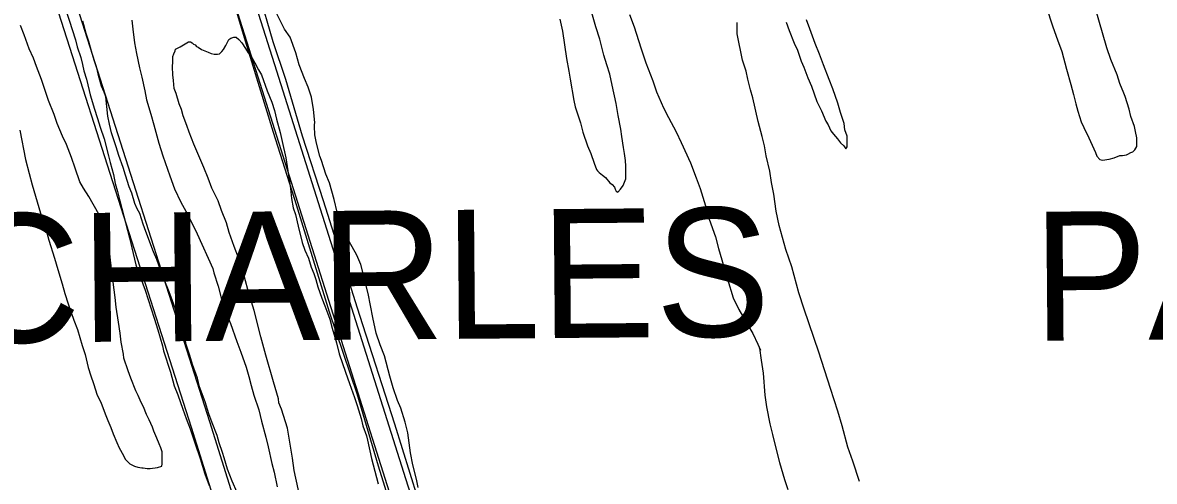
# Model space of a CAD drawing. Extents: x 3598634 to 3636690, y 517270 to 542944.
# Drawn here: x 3609179 to 3610935, y 525501 to 526212 of the extents above; entities that cross this region are included whole.
import ezdxf

# ---------------------------------------------------------------- set-up
doc = ezdxf.new("R2010")
doc.units = 0
for name, color, linetype in [('V-ROAD-CNTR', 7, 'Continuous'), ('V-SITE-VEGE', 7, 'Continuous'), ('V-TOPO-GNAM-IDEN', 7, 'Continuous'), ('V-TOPO-SHOR', 7, 'Continuous')]:
    doc.layers.add(name, color=color, linetype=linetype)

msp = doc.modelspace()

# ---------------------------------------------------------------- linework, layer by layer
at = {"layer": 'V-ROAD-CNTR'}
for points in [[(3608665.2, 529018.6), (3608688, 528947.3), (3608746.2, 528749.1), (3608848.5, 528432), (3608946.8, 528139.6), (3609111.4, 527605.9), (3609243, 527178.6), (3609394.6, 526698), (3609572.4, 526137.8), (3609769.5, 525515.2), (3610214.2, 524114.9)], [(3608636.6, 529009.4), (3608659.4, 528938.5), (3608717.5, 528740.2), (3608820.1, 528422.7), (3608918.3, 528130.4), (3609082.7, 527597.1), (3609214.4, 527169.6), (3609366, 526689), (3609543.8, 526128.7), (3609740.9, 525506.2), (3610185.6, 524105.8)], [(3608901.9, 527054), (3608968, 526839.5), (3609032.1, 526664.1), (3609049.1, 526659.1), (3609081.3, 526657.9), (3609123.7, 526656.3), (3609149.6, 526603.2), (3609259, 526249.8), (3609468.6, 525594.1), (3609652.3, 525008.8), (3609861.3, 524352.2), (3609956.4, 524063.6)], [(3608873.2, 527045.1), (3608939.5, 526829.9), (3609009.1, 526639.7), (3609044.2, 526629.2), (3609080.2, 526628), (3609104.6, 526627), (3609121.6, 526592.1), (3609230.3, 526240.8), (3609440, 525585.1), (3609623.7, 524999.7), (3609832.7, 524343), (3609927.9, 524054.3)]]:
    msp.add_lwpolyline(points, dxfattribs=at)
at = {"layer": 'V-SITE-VEGE'}
for points in [[(3609176.5, 526400.6), (3609180.7, 526392.1), (3609186, 526379.4), (3609190.2, 526368.6), (3609201, 526342), (3609208.1, 526325.7), (3609215.3, 526305.8), (3609223.1, 526288.9), (3609229, 526276.2), (3609235.6, 526257.5), (3609238.6, 526249.6), (3609243.4, 526240), (3609246.3, 526230.3), (3609251.1, 526216.5), (3609260.6, 526185.7), (3609263.6, 526174.8), (3609269, 526158.5), (3609271.9, 526147.7), (3609273.7, 526138), (3609277.9, 526124.7), (3609282, 526107.2), (3609283.8, 526100.6), (3609287.4, 526088.5), (3609289.7, 526080.1)], [(3609627, 526096.9), (3609621.7, 526112.6), (3609616.3, 526125.9), (3609607.9, 526147), (3609602.6, 526165.7), (3609593.6, 526189.9), (3609585.2, 526202.6), (3609571.5, 526229.1)], [(3610012, 526217.8), (3610016.2, 526199.1), (3610022.7, 526156.9), (3610026.2, 526137), (3610028, 526124.9), (3610033.9, 526091.7), (3610036.2, 526082.1), (3610044, 526057.3), (3610048.1, 526042.8), (3610055.3, 526021.7), (3610060.1, 526009.6), (3610065.4, 525994.6), (3610069, 525984.9), (3610070.8, 525982.5), (3610073.2, 525980.1), (3610078.6, 525975.8), (3610082.8, 525972.2), (3610090, 525964.3), (3610093.6, 525961.3), (3610097.2, 525957.1), (3610097.8, 525954), (3610099.6, 525951), (3610102, 525949.8), (3610106.2, 525954), (3610110.5, 525960), (3610114.7, 525970.3), (3610114.8, 525990.1), (3610114.3, 525998.6), (3610112.5, 526009.4), (3610110.7, 526019.1), (3610108.4, 526036), (3610106.6, 526047.4), (3610102.5, 526068.5), (3610099.5, 526087.2), (3610093.6, 526115.6), (3610089.5, 526132.5), (3610085.3, 526147), (3610080.5, 526162.1), (3610074, 526186.8), (3610068, 526206.1), (3610059.7, 526235.1)], [(3610120, 526225.2), (3610127.7, 526205.9), (3610137.8, 526173.3), (3610145.6, 526150.4), (3610156.3, 526122), (3610162.3, 526105.1), (3610173, 526080.3), (3610180.8, 526065.2), (3610192.8, 526042.9), (3610200.6, 526026.6), (3610214.9, 525995.2), (3610223.8, 525971.6), (3610229.8, 525955.3), (3610238.1, 525928.2), (3610244.1, 525907.7), (3610253.6, 525880.5), (3610258.4, 525862.4), (3610272.1, 525814.7), (3610281, 525785.8), (3610290, 525767.7), (3610303.1, 525744.1), (3610311.5, 525730.2), (3610319.3, 525713.9), (3610323.5, 525704.8), (3610321.7, 525707.9), (3610324.6, 525689.2), (3610327.5, 525668.7), (3610330.4, 525634.9), (3610332.8, 525616.8), (3610338.1, 525590.3), (3610342.2, 525574), (3610348.2, 525548.6), (3610352.9, 525530.5), (3610360.7, 525504), (3610366, 525488.3)], [(3610766.9, 526237.5), (3610777, 526206.1), (3610784.1, 526185.6), (3610790.7, 526167.5), (3610798.4, 526140.4), (3610805, 526116.8), (3610809.1, 526101.1), (3610812.7, 526086.7), (3610815.7, 526075.2), (3610821, 526058.9), (3610825.2, 526049.8), (3610833, 526034.1), (3610843.1, 526011.2), (3610845.5, 526005.2), (3610849.7, 526000.3), (3610853.9, 525999.1), (3610864.2, 526000.9), (3610872, 526002.7), (3610881.1, 526006.2), (3610885.3, 526006.2), (3610891.3, 526007.4), (3610893.2, 526008.6), (3610898, 526011), (3610901, 526012.2), (3610904, 526015.2), (3610907.1, 526020.6), (3610907.1, 526033.9), (3610905.3, 526043.5), (3610903.6, 526051.4), (3610898.2, 526067), (3610895.2, 526078.5), (3610889.3, 526097.8), (3610886.9, 526103.3), (3610880.9, 526118.3), (3610876.8, 526131.6), (3610867.2, 526155.2), (3610860.6, 526173.3), (3610842.8, 526236)], [(3609322.4, 525786.4), (3609317.7, 525822), (3609315.3, 525844.3), (3609314.2, 525854.6), (3609312.4, 525858.8), (3609308.2, 525878.7), (3609307.1, 525887.7), (3609305.3, 525895), (3609299.3, 525910.1), (3609296.9, 525915.5), (3609281.4, 525942.7), (3609273, 525956), (3609267.6, 525965.6), (3609260.4, 525986.8), (3609254.5, 526003.1), (3609246.7, 526023.6), (3609240.8, 526036.3), (3609232.4, 526056.2), (3609227.6, 526070.1), (3609218.7, 526091.8), (3609207.9, 526124.4), (3609200.2, 526144.3), (3609195.4, 526157.6), (3609188.8, 526172.1), (3609181.1, 526193.8), (3609175.7, 526208.3)], [(3609511.6, 525483.7), (3609503.9, 525501.2), (3609496.7, 525519.9), (3609491.4, 525537.4), (3609489, 525545.9), (3609483.6, 525561), (3609480.6, 525572.4), (3609472.9, 525591.8), (3609467.5, 525605.6), (3609462.2, 525624.3), (3609453.2, 525647.9), (3609450.2, 525661.2), (3609442.5, 525682.3), (3609438.3, 525696.2), (3609432.4, 525713.1), (3609430.6, 525725.1), (3609424.1, 525746.2), (3609418.7, 525760.7), (3609411.5, 525781.3), (3609406.2, 525795.1), (3609398.4, 525813.9), (3609394.2, 525824.7), (3609387.1, 525845.2), (3609381.7, 525857.3), (3609369.8, 525888.7), (3609365.6, 525900.2), (3609360.8, 525916.5), (3609356.6, 525923.7), (3609353.1, 525932.2), (3609348.3, 525947.9), (3609344.1, 525958.1), (3609338.2, 525976.2), (3609334.6, 525987.7), (3609328, 526006.4), (3609323.9, 526019.7), (3609316.7, 526041.4), (3609313.8, 526055.3), (3609310.8, 526067.3), (3609307.9, 526097.5), (3609305.5, 526104.7), (3609301.3, 526113.8), (3609296.6, 526130.7), (3609294.2, 526140.3), (3609290, 526154.2), (3609286.5, 526164.5), (3609281.7, 526183.2), (3609277.5, 526195.9), (3609272.2, 526214.6)], [(3609348.1, 526216.1), (3609349.9, 526202.2), (3609352.2, 526181.1), (3609355.2, 526164.8), (3609359.9, 526142.5), (3609363.5, 526128), (3609368.2, 526106.9), (3609371.2, 526093), (3609377.7, 526070.7), (3609382.5, 526053.8), (3609390.2, 526025.4), (3609396.1, 526006.1), (3609406.9, 525974.7), (3609414.6, 525954.8), (3609424.2, 525934.3), (3609434.4, 525915.6), (3609449.3, 525884.8), (3609473.8, 525831), (3609475.6, 525824.4), (3609482.1, 525803.9), (3609486.9, 525785.8), (3609494.6, 525761.6), (3609501.2, 525745.9), (3609511.3, 525718.2), (3609517.3, 525701.3), (3609525.7, 525678.3), (3609529.8, 525663.9), (3609533.4, 525650), (3609537.5, 525634.9), (3609545.3, 525612), (3609549.4, 525594.5), (3609556, 525569.7), (3609559.5, 525554.6), (3609565.5, 525528.7), (3609569, 525515.4), (3609573.8, 525492.5)], [(3610476.9, 525500.9), (3610466.8, 525532.3), (3610459, 525554), (3610450.1, 525587.2), (3610443.6, 525610.1), (3610432.3, 525645.2), (3610413.8, 525701.3), (3610391.2, 525768.3), (3610382.8, 525793.6), (3610372.1, 525834), (3610362.6, 525860.6), (3610352.5, 525898), (3610347.8, 525920.3), (3610344.2, 525946.3), (3610340.7, 525964.4), (3610337.8, 525982.4), (3610332.4, 526006), (3610329.5, 526021.7), (3610325.9, 526036.1), (3610320, 526059.1), (3610311.7, 526095.9), (3610308.1, 526108.5), (3610304, 526124.8), (3610301, 526137.5), (3610295.6, 526154.4), (3610287.4, 526195.4), (3610287.4, 526212.9)], [(3610363.4, 526213.2), (3610368.1, 526200.5), (3610375.9, 526180.6), (3610380.7, 526169.7), (3610386.6, 526152.8), (3610390.8, 526143.2), (3610396.8, 526126.9), (3610402.8, 526114.2), (3610411.1, 526090.1), (3610418.3, 526075.6), (3610424.9, 526059.9), (3610428.4, 526053.8), (3610432.6, 526044.8), (3610436.8, 526039.3), (3610442.8, 526032.1), (3610447.6, 526026), (3610453, 526021.2), (3610456, 526016.9), (3610457.8, 526020), (3610457.9, 526036.2), (3610454.3, 526046.5), (3610453.2, 526056.1), (3610447.8, 526073), (3610443.6, 526087.5), (3610435.9, 526109.8), (3610429.9, 526124.3), (3610421, 526147.3), (3610415, 526163.6), (3610408.4, 526179.9), (3610400.1, 526202.8), (3610394.7, 526216.7)], [(3609425.7, 526176.6), (3609436, 526182.6), (3609439, 526182.6), (3609442, 526181.3), (3609443.8, 526178.9), (3609446.2, 526178.3), (3609448.6, 526175.3), (3609451, 526174.7), (3609456.5, 526171), (3609458.9, 526169.8), (3609466.7, 526166.8), (3609471.5, 526164.4), (3609475.7, 526163.7), (3609481.1, 526163.7), (3609484.2, 526164.3), (3609487.8, 526167.9), (3609490.2, 526170.9), (3609493.8, 526176.9), (3609498.7, 526186.6), (3609501.7, 526188.3), (3609506.6, 526190.1), (3609510.2, 526190.1), (3609514.4, 526186.5), (3609518.6, 526181.1), (3609524.6, 526172.6), (3609528.8, 526165.9), (3609534.8, 526157.5), (3609538.9, 526150.2), (3609544.9, 526139.4), (3609549.1, 526131.5), (3609558.1, 526106.8), (3609565.2, 526089.3), (3609569.4, 526076), (3609572.4, 526062.7), (3609578.3, 526042.2), (3609581.3, 526028.3), (3609587.2, 526003), (3609590.1, 525982.5), (3609594.2, 525955.3), (3609596, 525939.7), (3609598.3, 525925.2), (3609601.9, 525914.9), (3609606.1, 525896.8), (3609612.6, 525871.5), (3609616.8, 525859.4), (3609622.1, 525847.3), (3609626.3, 525833.5), (3609630.5, 525823.2), (3609633.5, 525814.1), (3609637, 525802.7), (3609643, 525785.2), (3609647.8, 525773.1), (3609655.5, 525752.6), (3609659.1, 525738.7), (3609665.6, 525715.8), (3609669.8, 525698.9), (3609679.9, 525670.5), (3609685.9, 525653), (3609693.6, 525631.3), (3609697.8, 525618.6), (3609703.8, 525598.7), (3609706.7, 525587.2), (3609712.1, 525571.5), (3609713.9, 525564.9), (3609719.8, 525536.5), (3609730.5, 525497.3)], [(3609609.8, 525473.1), (3609599.8, 525517.7), (3609597.4, 525537), (3609592.7, 525564.8), (3609589.8, 525583.5), (3609580.2, 525613), (3609576.1, 525622.7), (3609575.5, 525629.3), (3609567.8, 525655.3), (3609555.9, 525696.9), (3609548.1, 525725.3), (3609538.1, 525766.3), (3609529.7, 525792.8), (3609523.2, 525817.6), (3609513.7, 525847.8), (3609507.1, 525865.3), (3609499.3, 525887), (3609495.2, 525902.1), (3609487.4, 525921.4), (3609482.1, 525935.9), (3609472.5, 525955.8), (3609466.5, 525971.5), (3609460, 525987.8), (3609444.4, 526024), (3609437.3, 526042.7), (3609433.7, 526053), (3609427.7, 526068.1), (3609425.4, 526077.7), (3609421.8, 526086.8), (3609417, 526102.5), (3609414, 526110.3), (3609412.9, 526123), (3609411.7, 526131.4), (3609411.1, 526144.1), (3609411.8, 526151.9), (3609411.8, 526159.8), (3609413.6, 526164), (3609415.5, 526168.8), (3609416.1, 526171.2), (3609423.3, 526174.8), (3609425.7, 526176.6)], [(3609792.2, 525491.7), (3609789.9, 525504.4), (3609783.9, 525526.7), (3609780.4, 525545.4), (3609776.3, 525576.2), (3609772.1, 525593.1), (3609765.6, 525614.8), (3609760.2, 525626.3), (3609753.6, 525646.2), (3609748.3, 525664.3), (3609740, 525695.7), (3609733.4, 525712.6), (3609727.5, 525730.7), (3609722.1, 525755.4), (3609715, 525792.2), (3609703.2, 525837.4), (3609697.2, 525851.9), (3609685.2, 525873.1), (3609676.8, 525890), (3609666.7, 525918.4), (3609662, 525938.3), (3609654.8, 525964.2), (3609648.9, 525977.5), (3609642.3, 525998.6), (3609639.9, 526005.3), (3609634.6, 526025.8), (3609632.2, 526038.4), (3609631.7, 526051.7), (3609631.7, 526054.1), (3609632.3, 526057.7), (3609630, 526077.6), (3609627, 526096.9)], [(3609289.7, 526080.1), (3609295.1, 526063.8), (3609299.3, 526050.5), (3609305.2, 526032.4), (3609311.8, 526005.9), (3609314.7, 525995.6), (3609319.5, 525976.9), (3609322.4, 525963), (3609326, 525950.4), (3609329.6, 525935.9), (3609344.4, 525878.6), (3609348, 525863.5), (3609354.5, 525836.9), (3609368.8, 525797.7), (3609383.1, 525754.2), (3609388.5, 525736.1), (3609395.6, 525711.4), (3609397.4, 525703.6), (3609408.1, 525670.4), (3609414, 525649.2), (3609419.4, 525635.4), (3609427.2, 525613), (3609432.5, 525598.5), (3609438.5, 525582.8), (3609446.2, 525559.3), (3609454, 525536.4), (3609461.7, 525512.8), (3609468.3, 525494.7)], [(3609174.5, 526045.6), (3609183.4, 526000.3), (3609188.7, 525978.6), (3609193.4, 525961.1), (3609201.2, 525934.6), (3609206.5, 525917.1), (3609214.9, 525892.3), (3609219.6, 525875.4), (3609228, 525847.1), (3609233.3, 525829.6), (3609239.9, 525807.2), (3609244, 525792.2), (3609249.4, 525776.5), (3609258.3, 525751.1), (3609263.7, 525736.6), (3609271.4, 525711.9), (3609275.6, 525698), (3609280.3, 525677.5), (3609284.5, 525664.8), (3609288.7, 525652.7), (3609294.6, 525634.6), (3609300, 525623.8), (3609306.6, 525605.7), (3609310.8, 525595.4), (3609315.5, 525584.5), (3609319.1, 525574.9), (3609325.1, 525561.6), (3609328.7, 525553.1), (3609335.3, 525541.1), (3609337.6, 525535.6), (3609344.9, 525528.4), (3609352.1, 525524.7), (3609357.5, 525522.9), (3609363.5, 525522.3), (3609365.9, 525522.3), (3609371.9, 525521), (3609376.8, 525521), (3609388.2, 525522.8), (3609394.9, 525524.6), (3609395.5, 525528.2), (3609395.5, 525535.4), (3609395, 525546.9), (3609393.2, 525552.9), (3609390.8, 525559.5), (3609387.2, 525568), (3609382.4, 525578.8), (3609380, 525584.9), (3609375.3, 525596.4), (3609371.1, 525604.8), (3609366.3, 525616.9), (3609362.7, 525623.5), (3609357.9, 525634.4), (3609354.3, 525641.6), (3609346.6, 525661), (3609342.4, 525672.4), (3609335.8, 525692.3), (3609335.3, 525698.4), (3609331.7, 525717.1), (3609330, 525730.9), (3609327.6, 525747.8), (3609324.1, 525771.3), (3609322.4, 525786.4)]]:
    msp.add_lwpolyline(points, dxfattribs=at)
at = {"layer": 'V-TOPO-SHOR'}
for points in [[(3609438.6, 526608.5), (3609467.4, 526514.7), (3609501.9, 526396.8), (3609544.9, 526260.4), (3609566.9, 526183.2), (3609586.5, 526124.6), (3609612.4, 526037.2), (3609645, 525936.7), (3609701.4, 525758.8), (3609755.7, 525590.2), (3609814.9, 525398.8), (3609879.8, 525191.6), (3609934.3, 525022.2), (3610003.9, 524808.6), (3610064.5, 524607.1), (3610102, 524491.9)], [(3609495.5, 526279.7), (3609524, 526184.1), (3609567.7, 526042.6), (3609603, 525930.4), (3609654.4, 525764), (3609697.5, 525637.5), (3609730.6, 525525.3), (3609777.1, 525376), (3609826.5, 525226), (3609890, 525029.5), (3609942.2, 524866.6), (3610015.5, 524632.2), (3610085.3, 524411.5), (3610151.6, 524207.1), (3610166.4, 524167.8), (3610169.9, 524145), (3610170.6, 524137.1), (3610169.2, 524133.6), (3610166.3, 524125), (3610162.7, 524125), (3610155.6, 524121.5), (3610152, 524116.5), (3610149.8, 524110.8), (3610151.2, 524092.5)]]:
    msp.add_lwpolyline(points, dxfattribs=at)

# ---------------------------------------------------------------- texts
at = {"layer": 'V-TOPO-GNAM-IDEN'}
for s, rotation, p in [('CHARLES', 0.4785, (3609076, 525715.6)), ('PARISH,', 0.4873, (3610746.7, 525719.1))]:
    msp.add_text(s, height=200, rotation=rotation, dxfattribs=at).set_placement(p)

doc.saveas('drawing.dxf')
